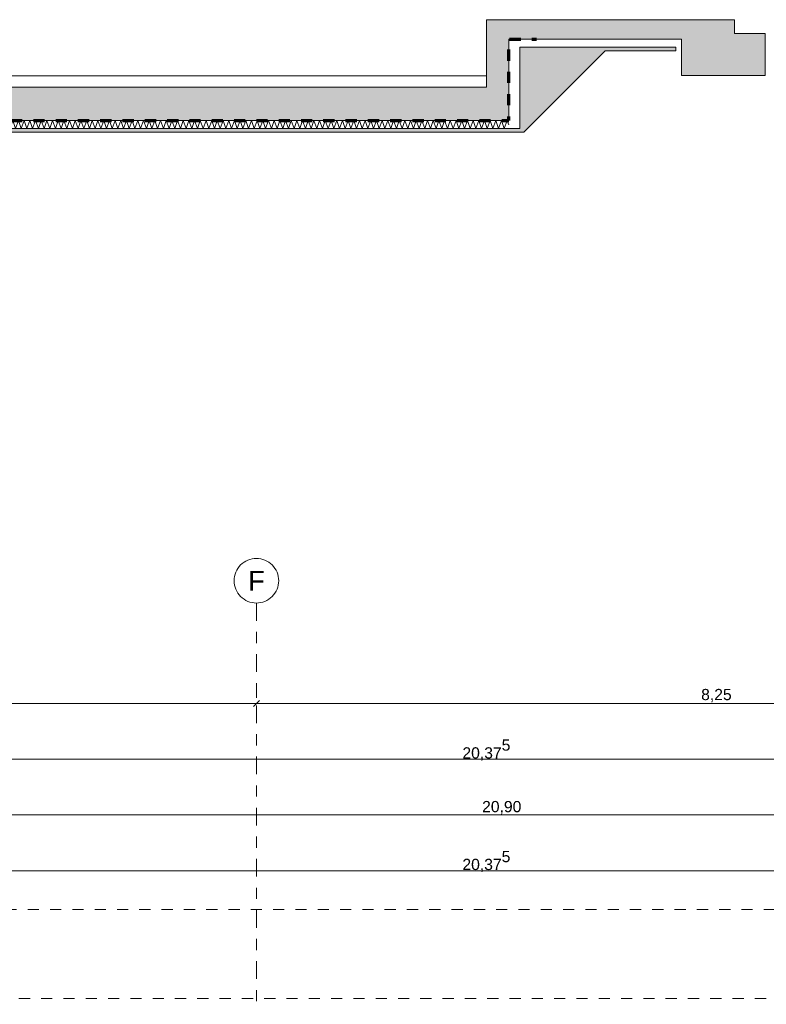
# Model space of a CAD drawing. Header units: metres. Extents: x -273 to 6, y -183 to 13.
# Tile 302 of 379: x -44 to -37, y 0 to 9. Entities that reach past the tile are written whole.
import ezdxf

# ---------------------------------------------------------------- set-up
doc = ezdxf.new("R2010")
doc.units = ezdxf.units.M
doc.header["$LTSCALE"] = 0.05
doc.header["$PDMODE"] = 1
doc.header["$PDSIZE"] = -2
for name, pattern in [('ISO-03 Gestrichelt mit Abstand-3', [1.524, 0.6096, -0.9144]), ('Linienart-34', [4.233, 2.116, -2.117]), ('Linienart-53', [5.291531, 3.175, -1.058062, 0.352704, -0.705764])]:
    doc.linetypes.add(name, pattern=pattern)
doc.layers.get('0').update_dxf_attribs({"lineweight": 25})
for name, color, linetype, lineweight, true_color in [('00 -Bauelemente -Dämmung innen', 7, 'Continuous', 9, 0xff7fe6), ('30 -35 Decken- 0 Decken', 7, 'Continuous', 35, 0x00ee00), ('70 -72 Beschriftung- 1 Beschriftung allgemein', 7, 'Continuous', 9, 0xff6633), ('70 -76 Bemaßung- 2 Allgemein', 7, 'Continuous', 5, 0x6666cc)]:
    doc.layers.add(name, color=color, linetype=linetype, lineweight=lineweight, true_color=true_color)
doc.layers.add('70 -71 Achsen- 1 Gebäudeachsen', color=7, linetype='Linienart-53', lineweight=18)
doc.layers.add('Keine', color=7, linetype='Continuous', lineweight=9)
doc.styles.add('Arial', font='arial.ttf')
doc.dimstyles.new('k+k_klein', dxfattribs={"dimtxt": 0.100689, "dimasz": 0.05302, "dimexe": 0.05, "dimexo": 0.15, "dimgap": 0.005, "dimtad": 1, "dimdec": 3, "dimtxsty": 'Arial', "dimblk": 'VW_SLASH-2', "dimblk1": 'VW_SLASH-2', "dimblk2": 'VW_SLASH-2', "dimcen": 0, "dimdle": 0.025, "dimadec": 3, "dimazin": 0, "dimtfac": 0.75, "dimtdec": 3, "dimtix": 1, "dimtmove": 0, "dimatfit": 0, "dimldrblk": 'VW_FILLEDARROW', "dimfxl": 0.1, "dimfxlon": 1, "dimfrac": 2, "dimtolj": 1, "dimarcsym": 0})

# ---------------------------------------------------------------- blocks, each defined once
blk = doc.blocks.new('_Achsen (3D)')
at = {"color": 255, "transparency": 33554687}
blk.add_wipeout([(-41.671, 4.2), (-41.6514, 4.199), (-41.632, 4.1961), (-41.6129, 4.1913), (-41.5945, 4.1847), (-41.5767, 4.1763), (-41.5599, 4.1663), (-41.5441, 4.1546), (-41.5296, 4.1414), (-41.5164, 4.1268), (-41.5047, 4.1111), (-41.4946, 4.0942), (-41.4862, 4.0765), (-41.4796, 4.058), (-41.4748, 4.039), (-41.472, 4.0196), (-41.471, 4), (-41.472, 3.9804), (-41.4748, 3.9609), (-41.4796, 3.9419), (-41.4862, 3.9234), (-41.4946, 3.9057), (-41.5047, 3.8888), (-41.5164, 3.8731), (-41.5296, 3.8585), (-41.5441, 3.8454), (-41.5599, 3.8337), (-41.5767, 3.8236), (-41.5945, 3.8152), (-41.6129, 3.8086), (-41.632, 3.8038), (-41.6514, 3.8009), (-41.671, 3.8), (-41.6906, 3.8009), (-41.71, 3.8038), (-41.7291, 3.8086), (-41.7475, 3.8152), (-41.7653, 3.8236), (-41.7821, 3.8337), (-41.7979, 3.8454), (-41.8124, 3.8585), (-41.8256, 3.8731), (-41.8373, 3.8888), (-41.8474, 3.9057), (-41.8558, 3.9234), (-41.8624, 3.9419), (-41.8672, 3.9609), (-41.87, 3.9804), (-41.871, 4), (-41.87, 4.0196), (-41.8672, 4.039), (-41.8624, 4.058), (-41.8558, 4.0765), (-41.8474, 4.0942), (-41.8373, 4.1111), (-41.8256, 4.1268), (-41.8124, 4.1414), (-41.7979, 4.1546), (-41.7821, 4.1663), (-41.7653, 4.1763), (-41.7475, 4.1847), (-41.7291, 4.1913), (-41.71, 4.1961), (-41.6906, 4.199)], dxfattribs=at).dxf.layer = 'Keine'
at = {"layer": '70 -71 Achsen- 1 Gebäudeachsen', "transparency": 33554687}
blk.add_line((-41.671, 3.8), (-41.671, -46.172), dxfattribs=at)
at = {"layer": 'Keine', "transparency": 33554687, "flags": 128}
blk.add_lwpolyline([(-41.671, 4.2), (-41.6514, 4.199), (-41.632, 4.1961), (-41.6129, 4.1913), (-41.5945, 4.1847), (-41.5767, 4.1763), (-41.5599, 4.1663), (-41.5441, 4.1546), (-41.5296, 4.1414), (-41.5164, 4.1268), (-41.5047, 4.1111), (-41.4946, 4.0942), (-41.4862, 4.0765), (-41.4796, 4.058), (-41.4748, 4.039), (-41.472, 4.0196), (-41.471, 4), (-41.472, 3.9804), (-41.4748, 3.9609), (-41.4796, 3.9419), (-41.4862, 3.9234), (-41.4946, 3.9057), (-41.5047, 3.8888), (-41.5164, 3.8731), (-41.5296, 3.8585), (-41.5441, 3.8454), (-41.5599, 3.8337), (-41.5767, 3.8236), (-41.5945, 3.8152), (-41.6129, 3.8086), (-41.632, 3.8038), (-41.6514, 3.8009), (-41.671, 3.8), (-41.6906, 3.8009), (-41.71, 3.8038), (-41.7291, 3.8086), (-41.7475, 3.8152), (-41.7653, 3.8236), (-41.7821, 3.8337), (-41.7979, 3.8454), (-41.8124, 3.8585), (-41.8256, 3.8731), (-41.8373, 3.8888), (-41.8474, 3.9057), (-41.8558, 3.9234), (-41.8624, 3.9419), (-41.8672, 3.9609), (-41.87, 3.9804), (-41.871, 4), (-41.87, 4.0196), (-41.8672, 4.039), (-41.8624, 4.058), (-41.8558, 4.0765), (-41.8474, 4.0942), (-41.8373, 4.1111), (-41.8256, 4.1268), (-41.8124, 4.1414), (-41.7979, 4.1546), (-41.7821, 4.1663), (-41.7653, 4.1763), (-41.7475, 4.1847), (-41.7291, 4.1913), (-41.71, 4.1961), (-41.6906, 4.199)], close=True, dxfattribs=at)
at = {"layer": 'Keine', "transparency": 33554687, "insert": (-41.671, 4), "char_height": 0.1762, "attachment_point": 5, "line_spacing_factor": 0.970891, "style": 'Arial'}
blk.add_mtext('F', dxfattribs=at)
blk = doc.blocks.new('Gruppe-2490')
at = {"layer": 'Keine', "color": 7, "linetype": 'ISO-03 Gestrichelt mit Abstand-3', "lineweight": 9, "flags": 128}
blk.add_lwpolyline([(-53.0011, 0.253), (-16.7111, 0.253), (-16.7111, 1.053), (-53.0011, 1.053)], close=True, dxfattribs=at)
blk.add_lwpolyline([(-53.0011, 0.253), (-16.7111, 0.253), (-16.7111, 1.053), (-53.0011, 1.053)], close=True, dxfattribs=at)
blk = doc.blocks.new('_FU_2D LP5 (2D)')
at = {"layer": '70 -72 Beschriftung- 1 Beschriftung allgemein', "color": 7}
blk.add_blockref('Gruppe-2490', (0, 0), dxfattribs=at)
blk = doc.blocks.new('VW_SLASH-2')
at = {"color": 0, "linetype": 'ByBlock', "lineweight": -2, "transparency": 16777216}
blk.add_line((0.47, 0), (-1, 0), dxfattribs=at)
at = {"color": 0, "lineweight": 5, "transparency": 16777216, "flags": 128}
blk.add_lwpolyline([(0.5, 0.5), (-0.5, -0.5)], dxfattribs=at)
blk = doc.blocks.new('*D2810')
at = {"layer": '70 -76 Bemaßung- 2 Allgemein', "color": 0, "lineweight": -2}
for p, q in [((-49.921, 3.05), (-49.921, 2.95)), ((-41.671, 3.05), (-41.671, 2.95)), ((-41.724, 2.9), (-49.868, 2.9))]:
    blk.add_line(p, q, dxfattribs=at)
at = {"layer": 'Defpoints', "color": 0}
for p in [(-49.921, 2.9), (-49.921, 2.9), (-41.671, 2.9)]:
    blk.add_point(p, dxfattribs=at)
at = {"layer": '70 -76 Bemaßung- 2 Allgemein', "color": 0, "lineweight": -2, "xscale": 0.05302001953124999, "yscale": 0.05302001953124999, "zscale": 0.05302001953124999, "rotation": 180}
blk.add_blockref('VW_SLASH-2', (-49.921, 2.9), dxfattribs=at)
at = {"layer": '70 -76 Bemaßung- 2 Allgemein', "color": 0, "lineweight": -2, "xscale": 0.05302001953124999, "yscale": 0.05302001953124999, "zscale": 0.05302001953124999}
blk.add_blockref('VW_SLASH-2', (-41.671, 2.9), dxfattribs=at)
at = {"layer": '70 -76 Bemaßung- 2 Allgemein', "color": 0, "insert": (-45.796, 2.9704), "char_height": 0.10069, "attachment_point": 5, "style": 'Arial'}
blk.add_mtext('\\A1;8,25', dxfattribs=at)
blk = doc.blocks.new('VW_FILLEDARROW')
at = {"linetype": 'Continuous', "lineweight": 0, "transparency": 16777216}
blk.add_hatch(color=0, dxfattribs=at).paths.add_polyline_path([(-2.83, 0.76), (0, 0), (-2.83, -0.76)])
at = {"color": 0, "lineweight": 5, "transparency": 16777216, "flags": 128}
blk.add_lwpolyline([(-2.83, 0.76), (0, 0), (-2.83, -0.76)], close=True, dxfattribs=at)
blk = doc.blocks.new('*D2811')
at = {"layer": '70 -76 Bemaßung- 2 Allgemein', "color": 0, "lineweight": -2}
for p, q in [((-41.671, 3.05), (-41.671, 2.95)), ((-33.421, 3.05), (-33.421, 2.95)), ((-33.474, 2.9), (-41.618, 2.9))]:
    blk.add_line(p, q, dxfattribs=at)
at = {"layer": 'Defpoints', "color": 0}
for p in [(-41.671, 2.9), (-41.671, 2.9), (-33.421, 2.9)]:
    blk.add_point(p, dxfattribs=at)
at = {"layer": '70 -76 Bemaßung- 2 Allgemein', "color": 0, "lineweight": -2, "xscale": 0.05302001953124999, "yscale": 0.05302001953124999, "zscale": 0.05302001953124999, "rotation": 180}
blk.add_blockref('VW_SLASH-2', (-41.671, 2.9), dxfattribs=at)
at = {"layer": '70 -76 Bemaßung- 2 Allgemein', "color": 0, "lineweight": -2, "xscale": 0.05302001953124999, "yscale": 0.05302001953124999, "zscale": 0.05302001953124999}
blk.add_blockref('VW_SLASH-2', (-33.421, 2.9), dxfattribs=at)
at = {"layer": '70 -76 Bemaßung- 2 Allgemein', "color": 0, "insert": (-37.546, 2.9704), "char_height": 0.10069, "attachment_point": 5, "style": 'Arial'}
blk.add_mtext('\\A1;8,25', dxfattribs=at)
blk = doc.blocks.new('*D2857')
at = {"layer": '70 -76 Bemaßung- 2 Allgemein', "color": 0, "lineweight": -2}
for p, q in [((-49.796, 2.3), (-49.796, 2.45)), ((-29.474, 2.4), (-49.743, 2.4)), ((-29.421, 2.3), (-29.421, 2.45))]:
    blk.add_line(p, q, dxfattribs=at)
at = {"layer": 'Defpoints', "color": 0}
for p in [(-49.796, 2.4), (-49.796, -0.647), (-29.421, -0.647)]:
    blk.add_point(p, dxfattribs=at)
at = {"layer": '70 -76 Bemaßung- 2 Allgemein', "color": 0, "lineweight": -2, "xscale": 0.05302001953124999, "yscale": 0.05302001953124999, "zscale": 0.05302001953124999, "rotation": 180}
blk.add_blockref('VW_SLASH-2', (-49.796, 2.4), dxfattribs=at)
at = {"layer": '70 -76 Bemaßung- 2 Allgemein', "color": 0, "lineweight": -2, "xscale": 0.05302001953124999, "yscale": 0.05302001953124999, "zscale": 0.05302001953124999}
blk.add_blockref('VW_SLASH-2', (-29.421, 2.4), dxfattribs=at)
at = {"layer": '70 -76 Bemaßung- 2 Allgemein', "color": 0, "insert": (-39.6085, 2.4822), "char_height": 0.100689, "attachment_point": 5, "style": 'Arial'}
blk.add_mtext('\\A1;20,37\\S5^ ;', dxfattribs=at)
blk = doc.blocks.new('*D3021')
at = {"layer": '70 -76 Bemaßung- 2 Allgemein', "color": 0, "lineweight": -2}
for p, q in [((-49.921, 1.8), (-49.921, 1.95)), ((-29.021, 1.8), (-29.021, 1.95)), ((-29.074, 1.9), (-49.868, 1.9))]:
    blk.add_line(p, q, dxfattribs=at)
at = {"layer": 'Defpoints', "color": 0}
for p in [(-49.921, 1.9), (-49.921, 0.15), (-29.021, -0.247)]:
    blk.add_point(p, dxfattribs=at)
at = {"layer": '70 -76 Bemaßung- 2 Allgemein', "color": 0, "lineweight": -2, "xscale": 0.05302001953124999, "yscale": 0.05302001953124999, "zscale": 0.05302001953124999, "rotation": 180}
blk.add_blockref('VW_SLASH-2', (-49.921, 1.9), dxfattribs=at)
at = {"layer": '70 -76 Bemaßung- 2 Allgemein', "color": 0, "lineweight": -2, "xscale": 0.05302001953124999, "yscale": 0.05302001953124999, "zscale": 0.05302001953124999}
blk.add_blockref('VW_SLASH-2', (-29.021, 1.9), dxfattribs=at)
at = {"layer": '70 -76 Bemaßung- 2 Allgemein', "color": 0, "insert": (-39.471, 1.9654), "char_height": 0.10069, "attachment_point": 5, "style": 'Arial'}
blk.add_mtext('\\A1;20,90', dxfattribs=at)
blk = doc.blocks.new('*D3301')
at = {"layer": '70 -76 Bemaßung- 2 Allgemein', "color": 0, "lineweight": -2}
for p, q in [((-49.796, 1.3), (-49.796, 1.45)), ((-29.421, 1.3), (-29.421, 1.45)), ((-29.474, 1.4), (-49.743, 1.4))]:
    blk.add_line(p, q, dxfattribs=at)
at = {"layer": 'Defpoints', "color": 0}
for p in [(-49.796, 1.4), (-49.796, -0.647), (-29.421, -0.647)]:
    blk.add_point(p, dxfattribs=at)
at = {"layer": '70 -76 Bemaßung- 2 Allgemein', "color": 0, "lineweight": -2, "xscale": 0.05302001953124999, "yscale": 0.05302001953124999, "zscale": 0.05302001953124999, "rotation": 180}
blk.add_blockref('VW_SLASH-2', (-49.796, 1.4), dxfattribs=at)
at = {"layer": '70 -76 Bemaßung- 2 Allgemein', "color": 0, "lineweight": -2, "xscale": 0.05302001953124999, "yscale": 0.05302001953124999, "zscale": 0.05302001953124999}
blk.add_blockref('VW_SLASH-2', (-29.421, 1.4), dxfattribs=at)
at = {"layer": '70 -76 Bemaßung- 2 Allgemein', "color": 0, "insert": (-39.6085, 1.4822), "char_height": 0.100689, "attachment_point": 5, "style": 'Arial'}
blk.add_mtext('\\A1;20,37\\S5^ ;', dxfattribs=at)
blk = doc.blocks.new('Gruppe-3536')
at = {"color": 255, "linetype": 'Continuous', "lineweight": 5}
blk.add_wipeout([(-47.546, 11.588), (-29.021, 11.588), (-29.021, 11.728), (-47.546, 11.728)], dxfattribs=at).dxf.layer = '00 -Bauelemente -Dämmung innen'
blk = doc.blocks.new('Gruppe-3537')
at = {"layer": '00 -Bauelemente -Dämmung innen', "color": 7, "transparency": 33554687, "flags": 128}
blk.add_lwpolyline([(-47.546, 11.588), (-47.495, 11.728), (-47.444, 11.588), (-47.393, 11.728), (-47.342, 11.588), (-47.291, 11.728), (-47.24, 11.588), (-47.189, 11.728), (-47.138, 11.588), (-47.087, 11.728), (-47.036, 11.588), (-46.985, 11.728), (-46.935, 11.588), (-46.884, 11.728), (-46.833, 11.588), (-46.782, 11.728), (-46.731, 11.588), (-46.68, 11.728), (-46.629, 11.588), (-46.578, 11.728), (-46.527, 11.588), (-46.476, 11.728), (-46.425, 11.588), (-46.374, 11.728), (-46.323, 11.588), (-46.272, 11.728), (-46.221, 11.588), (-46.17, 11.728), (-46.119, 11.588), (-46.068, 11.728), (-46.017, 11.588), (-45.966, 11.728), (-45.915, 11.588), (-45.864, 11.728), (-45.814, 11.588), (-45.763, 11.728), (-45.712, 11.588), (-45.661, 11.728), (-45.61, 11.588), (-45.559, 11.728), (-45.508, 11.588), (-45.457, 11.728), (-45.406, 11.588), (-45.355, 11.728), (-45.304, 11.588), (-45.253, 11.728), (-45.202, 11.588), (-45.151, 11.728), (-45.1, 11.588), (-45.049, 11.728), (-44.998, 11.588), (-44.947, 11.728), (-44.896, 11.588), (-44.845, 11.728), (-44.794, 11.588), (-44.743, 11.728), (-44.692, 11.588), (-44.642, 11.728), (-44.591, 11.588), (-44.54, 11.728), (-44.489, 11.588), (-44.438, 11.728), (-44.387, 11.588), (-44.336, 11.728), (-44.285, 11.588), (-44.234, 11.728), (-44.183, 11.588), (-44.132, 11.728), (-44.081, 11.588), (-44.03, 11.728), (-43.979, 11.588), (-43.928, 11.728), (-43.877, 11.588), (-43.826, 11.728), (-43.775, 11.588), (-43.724, 11.728), (-43.673, 11.588), (-43.622, 11.728), (-43.571, 11.588), (-43.52, 11.728), (-43.47, 11.588), (-43.419, 11.728), (-43.368, 11.588), (-43.317, 11.728), (-43.266, 11.588), (-43.215, 11.728), (-43.164, 11.588), (-43.113, 11.728), (-43.062, 11.588), (-43.011, 11.728), (-42.96, 11.588), (-42.909, 11.728), (-42.858, 11.588), (-42.807, 11.728), (-42.756, 11.588), (-42.705, 11.728), (-42.654, 11.588), (-42.603, 11.728), (-42.552, 11.588), (-42.501, 11.728), (-42.45, 11.588), (-42.399, 11.728), (-42.349, 11.588), (-42.298, 11.728), (-42.247, 11.588), (-42.196, 11.728), (-42.145, 11.588), (-42.094, 11.728), (-42.043, 11.588), (-41.992, 11.728), (-41.941, 11.588), (-41.89, 11.728), (-41.839, 11.588), (-41.788, 11.728), (-41.737, 11.588), (-41.686, 11.728), (-41.635, 11.588), (-41.584, 11.728), (-41.533, 11.588), (-41.482, 11.728), (-41.431, 11.588), (-41.38, 11.728), (-41.329, 11.588), (-41.278, 11.728), (-41.227, 11.588), (-41.177, 11.728), (-41.126, 11.588), (-41.075, 11.728), (-41.024, 11.588), (-40.973, 11.728), (-40.922, 11.588), (-40.871, 11.728), (-40.82, 11.588), (-40.769, 11.728), (-40.718, 11.588), (-40.667, 11.728), (-40.616, 11.588), (-40.565, 11.728), (-40.514, 11.588), (-40.463, 11.728), (-40.412, 11.588), (-40.361, 11.728), (-40.31, 11.588), (-40.259, 11.728), (-40.208, 11.588), (-40.157, 11.728), (-40.106, 11.588), (-40.055, 11.728), (-40.005, 11.588), (-39.954, 11.728), (-39.903, 11.588), (-39.852, 11.728), (-39.801, 11.588), (-39.75, 11.728), (-39.699, 11.588), (-39.648, 11.728), (-39.597, 11.588), (-39.546, 11.728), (-39.495, 11.588), (-39.444, 11.728), (-39.393, 11.588), (-39.342, 11.728), (-39.291, 11.588), (-39.24, 11.728), (-39.189, 11.588), (-39.138, 11.728), (-39.087, 11.588), (-39.036, 11.728), (-38.985, 11.588), (-38.934, 11.728), (-38.884, 11.588), (-38.833, 11.728), (-38.782, 11.588), (-38.731, 11.728), (-38.68, 11.588), (-38.629, 11.728), (-38.578, 11.588), (-38.527, 11.728), (-38.476, 11.588), (-38.425, 11.728), (-38.374, 11.588), (-38.323, 11.728), (-38.272, 11.588), (-38.221, 11.728), (-38.17, 11.588), (-38.119, 11.728), (-38.068, 11.588), (-38.017, 11.728), (-37.966, 11.588), (-37.915, 11.728), (-37.864, 11.588), (-37.813, 11.728), (-37.762, 11.588), (-37.712, 11.728), (-37.661, 11.588), (-37.61, 11.728), (-37.559, 11.588), (-37.508, 11.728), (-37.457, 11.588), (-37.406, 11.728), (-37.355, 11.588), (-37.304, 11.728), (-37.253, 11.588), (-37.202, 11.728), (-37.151, 11.588), (-37.1, 11.728), (-37.049, 11.588), (-36.998, 11.728), (-36.947, 11.588), (-36.896, 11.728), (-36.845, 11.588), (-36.794, 11.728), (-36.743, 11.588), (-36.692, 11.728), (-36.641, 11.588), (-36.59, 11.728), (-36.54, 11.588), (-36.489, 11.728), (-36.438, 11.588), (-36.387, 11.728), (-36.336, 11.588), (-36.285, 11.728), (-36.234, 11.588), (-36.183, 11.728), (-36.132, 11.588), (-36.081, 11.728), (-36.03, 11.588), (-35.979, 11.728), (-35.928, 11.588), (-35.877, 11.728), (-35.826, 11.588), (-35.775, 11.728), (-35.724, 11.588), (-35.673, 11.728), (-35.622, 11.588), (-35.571, 11.728), (-35.52, 11.588), (-35.469, 11.728), (-35.419, 11.588), (-35.368, 11.728), (-35.317, 11.588), (-35.266, 11.728), (-35.215, 11.588), (-35.164, 11.728), (-35.113, 11.588), (-35.062, 11.728), (-35.011, 11.588), (-34.96, 11.728), (-34.909, 11.588), (-34.858, 11.728), (-34.807, 11.588), (-34.756, 11.728), (-34.705, 11.588), (-34.654, 11.728), (-34.603, 11.588), (-34.552, 11.728), (-34.501, 11.588), (-34.45, 11.728), (-34.399, 11.588), (-34.348, 11.728), (-34.297, 11.588), (-34.247, 11.728), (-34.196, 11.588), (-34.145, 11.728), (-34.094, 11.588), (-34.043, 11.728), (-33.992, 11.588), (-33.941, 11.728), (-33.89, 11.588), (-33.839, 11.728), (-33.788, 11.588), (-33.737, 11.728), (-33.686, 11.588), (-33.635, 11.728), (-33.584, 11.588), (-33.533, 11.728), (-33.482, 11.588), (-33.431, 11.728), (-33.38, 11.588), (-33.329, 11.728), (-33.278, 11.588), (-33.227, 11.728), (-33.176, 11.588), (-33.125, 11.728), (-33.075, 11.588), (-33.024, 11.728), (-32.973, 11.588), (-32.922, 11.728), (-32.871, 11.588), (-32.82, 11.728), (-32.769, 11.588), (-32.718, 11.728), (-32.667, 11.588), (-32.616, 11.728), (-32.565, 11.588), (-32.514, 11.728), (-32.463, 11.588), (-32.412, 11.728), (-32.361, 11.588), (-32.31, 11.728), (-32.259, 11.588), (-32.208, 11.728), (-32.157, 11.588), (-32.106, 11.728), (-32.055, 11.588), (-32.004, 11.728), (-31.954, 11.588), (-31.903, 11.728), (-31.852, 11.588), (-31.801, 11.728), (-31.75, 11.588), (-31.699, 11.728), (-31.648, 11.588), (-31.597, 11.728), (-31.546, 11.588), (-31.495, 11.728), (-31.444, 11.588), (-31.393, 11.728), (-31.342, 11.588), (-31.291, 11.728), (-31.24, 11.588), (-31.189, 11.728), (-31.138, 11.588), (-31.087, 11.728), (-31.036, 11.588), (-30.985, 11.728), (-30.934, 11.588), (-30.883, 11.728), (-30.832, 11.588), (-30.782, 11.728), (-30.731, 11.588), (-30.68, 11.728), (-30.629, 11.588), (-30.578, 11.728), (-30.527, 11.588), (-30.476, 11.728), (-30.425, 11.588), (-30.374, 11.728), (-30.323, 11.588), (-30.272, 11.728), (-30.221, 11.588), (-30.17, 11.728), (-30.119, 11.588), (-30.068, 11.728), (-30.017, 11.588), (-29.966, 11.728), (-29.915, 11.588), (-29.864, 11.728), (-29.813, 11.588), (-29.762, 11.728), (-29.711, 11.588), (-29.661, 11.728), (-29.61, 11.588), (-29.559, 11.728), (-29.508, 11.588), (-29.457, 11.728), (-29.406, 11.588), (-29.355, 11.728), (-29.304, 11.588), (-29.253, 11.728), (-29.202, 11.588), (-29.151, 11.728), (-29.1, 11.588), (-29.049, 11.728), (-29.021, 11.651)], dxfattribs=at)
blk = doc.blocks.new('Gruppe-3538')
at = {"layer": '00 -Bauelemente -Dämmung innen', "color": 7, "linetype": 'Continuous', "lineweight": 9, "transparency": 33554687}
blk.add_line((-29.021, 11.728), (-47.546, 11.728), dxfattribs=at)
blk = doc.blocks.new('Gruppe-3539')
at = {"layer": '00 -Bauelemente -Dämmung innen', "color": 7, "linetype": 'Continuous', "lineweight": 9, "transparency": 33554687}
blk.add_line((-47.546, 11.588), (-29.021, 11.588), dxfattribs=at)
blk = doc.blocks.new('Gruppe-3540')
at = {"layer": '00 -Bauelemente -Dämmung innen', "color": 7, "transparency": 33554687}
for name in ['Gruppe-3538', 'Gruppe-3539']:
    blk.add_blockref(name, (0, 0), dxfattribs=at)
blk = doc.blocks.new('Gruppe-3541')
at = {"layer": '00 -Bauelemente -Dämmung innen', "color": 7}
blk.add_blockref('Gruppe-3536', (0, 0), dxfattribs=at)
at = {"layer": '00 -Bauelemente -Dämmung innen', "color": 7, "transparency": 33554687}
for name in ['Gruppe-3537', 'Gruppe-3540']:
    blk.add_blockref(name, (0, 0), dxfattribs=at)
blk = doc.blocks.new('Gruppe-3542')
at = {"layer": '00 -Bauelemente -Dämmung innen', "color": 7, "transparency": 33554687}
blk.add_blockref('Gruppe-3541', (0, 0), dxfattribs=at)
at = {"layer": '00 -Bauelemente -Dämmung innen', "color": 0, "flags": 1}
for tag in ['IFC_UUID', 'instanceID', 'prm0_name', 'prm0_type', 'prm0_value', 'prm1_name', 'prm1_type', 'prm1_value', 'prm2_name', 'prm2_type', 'prm2_value', 'prm3_name', 'prm3_type', 'prm3_value', 'prm4_name', 'prm4_type', 'prm4_value', 'prm5_name', 'prm5_type', 'prm5_value', 'prm6_name', 'prm6_type', 'prm6_value']:
    blk.add_attdef(tag, (-47.546, 11.588), '', height=0.00018, dxfattribs=at)
blk = doc.blocks.new('_FU_2D LP11 (3D)')
at = {"layer": '00 -Bauelemente -Dämmung innen', "color": 7}
blk.add_blockref('Gruppe-3542', (0, 0), dxfattribs=at)
at = {"color": 255, "linetype": 'Continuous', "lineweight": 9}
blk.add_wipeout([(-50.39599996, 10.843), (-47.34599996, 10.843), (-47.34599996, 11.588), (-28.82099996, 11.588), (-28.82099996, 13.048), (-26.02099996, 13.048), (-26.02099996, 12.978), (-27.29099996, 12.978), (-28.75099996, 11.518), (-46.48857356, 11.518), (-47.26357356, 10.743), (-50.47842637, 10.743), (-52.71342637, 12.978), (-54.2, 12.978), (-54.2, 13.048), (-50.39599996, 13.048)], dxfattribs=at).dxf.layer = '30 -35 Decken- 0 Decken'
at = {"layer": '30 -35 Decken- 0 Decken', "linetype": 'Continuous', "lineweight": 9}
h = blk.add_hatch(dxfattribs=at)
h.set_pattern_fill('5_Beton unbewehrt', style=0, pattern_type=2)
h.set_pattern_definition([(-135, (0, 0), (0.03535534, -0.03535534), [0.08485281, -0.05656854])])
h.paths.add_polyline_path([(-50.39599996, 10.843), (-47.34599996, 10.843), (-47.34599996, 11.588), (-28.82099996, 11.588), (-28.82099996, 13.048), (-26.02099996, 13.048), (-26.02099996, 12.978), (-27.29099996, 12.978), (-28.75099996, 11.518), (-46.48857356, 11.518), (-47.26357356, 10.743), (-50.47842637, 10.743), (-52.71342637, 12.978), (-54.2, 12.978), (-54.2, 13.048), (-50.39599996, 13.048)])
at = {"layer": '30 -35 Decken- 0 Decken', "color": 7, "linetype": 'Continuous', "lineweight": 9, "flags": 128}
blk.add_lwpolyline([(-50.39599996, 10.843), (-47.34599996, 10.843), (-47.34599996, 11.588), (-28.82099996, 11.588), (-28.82099996, 13.048), (-26.02099996, 13.048), (-26.02099996, 12.978), (-27.29099996, 12.978), (-28.75099996, 11.518), (-46.48857356, 11.518), (-47.26357356, 10.743), (-50.47842637, 10.743), (-52.71342637, 12.978), (-54.2, 12.978), (-54.2, 13.048), (-50.39599996, 13.048)], close=True, dxfattribs=at)
at = {"color": 255, "linetype": 'Continuous', "lineweight": 9}
blk.add_wipeout([(-47.79599996, 12.533), (-29.42099996, 12.533), (-29.42099996, 12.328), (-47.79599996, 12.328)], dxfattribs=at).dxf.layer = '30 -35 Decken- 0 Decken'
at = {"layer": '30 -35 Decken- 0 Decken', "color": 7, "linetype": 'Continuous', "lineweight": 9, "flags": 128}
blk.add_lwpolyline([(-47.79599996, 12.533), (-29.42099996, 12.533), (-29.42099996, 12.328), (-47.79599996, 12.328)], close=True, dxfattribs=at)
at = {"color": 255, "linetype": 'Continuous', "lineweight": 9}
blk.add_wipeout([(-29.42099996, 12.328), (-47.79599996, 12.328), (-47.79599996, 11.728), (-29.02099996, 11.728), (-29.02099996, 13.188), (-25.92099996, 13.188), (-25.92099996, 12.538), (-24.42099996, 12.538), (-24.42099996, 13.288), (-24.97134839, 13.288), (-24.97134839, 13.538), (-29.42099996, 13.538)], dxfattribs=at).dxf.layer = '30 -35 Decken- 0 Decken'
at = {"layer": '30 -35 Decken- 0 Decken', "linetype": 'Continuous', "lineweight": 9}
h = blk.add_hatch(dxfattribs=at)
h.set_pattern_fill('Stahlbeton1  SRF', style=0, pattern_type=2)
h.set_pattern_definition([(45, (0, 0), (0.07071068, -0.07071068), []), (45, (0.03536, -0.03536), (0.07071068, -0.07071068), [0.075, -0.05])])
h.paths.add_polyline_path([(-29.42099996, 12.328), (-47.79599996, 12.328), (-47.79599996, 11.728), (-29.02099996, 11.728), (-29.02099996, 13.188), (-25.92099996, 13.188), (-25.92099996, 12.538), (-24.42099996, 12.538), (-24.42099996, 13.288), (-24.97134839, 13.288), (-24.97134839, 13.538), (-29.42099996, 13.538)])
at = {"layer": '30 -35 Decken- 0 Decken', "color": 7, "linetype": 'Continuous', "lineweight": 9, "flags": 128}
blk.add_lwpolyline([(-29.42099996, 12.328), (-47.79599996, 12.328), (-47.79599996, 11.728), (-29.02099996, 11.728), (-29.02099996, 13.188), (-25.92099996, 13.188), (-25.92099996, 12.538), (-24.42099996, 12.538), (-24.42099996, 13.288), (-24.97134839, 13.288), (-24.97134839, 13.538), (-29.42099996, 13.538)], close=True, dxfattribs=at)
at = {"layer": 'Keine', "linetype": 'Linienart-34', "lineweight": 70, "flags": 128}
blk.add_lwpolyline([(-47.54599873, 11.73267764), (-29.02099996, 11.728), (-29.02099996, 13.188), (-28.52099996, 13.188)], dxfattribs=at)
blk = doc.blocks.new('Gruppe-2779')
at = {"layer": '70 -76 Bemaßung- 2 Allgemein'}
for base, p1, p2, picture, middle in [((-49.92099996, 2.89995802), (-41.67099996, 2.89995802), (-49.92099996, 2.89995802), '*D2810', (-45.79599996, 2.97042156)), ((-41.67099996, 2.89995802), (-33.42099996, 2.89995802), (-41.67099996, 2.89995802), '*D2811', (-37.54599996, 2.97042156))]:
    dim = blk.add_linear_dim(base=base, p1=p1, p2=p2, text='8,25', dimstyle='k+k_klein', override={"dimtxt": 0.100689, "dimgap": 0.01, "dimdec": 8, "dimpost": '<>', "dimtxsty": 'Arial', "dimtmove": 2}, dxfattribs=at)
    dim.commit()
    dim.dimension.update_dxf_attribs({"geometry": picture, "text_midpoint": middle})
blk = doc.blocks.new('Gruppe-2783')
at = {"layer": '70 -76 Bemaßung- 2 Allgemein'}
dim = blk.add_linear_dim(base=(-49.79599996, 2.39995802), p1=(-29.42099996, -0.64704198), p2=(-49.79599996, -0.64704198), text='20,37\\S5^ ;', dimstyle='k+k_klein', override={"dimtxt": 0.100689, "dimgap": 0.005, "dimdec": 8, "dimpost": '<>', "dimtxsty": 'Arial', "dimtmove": 2}, dxfattribs=at)
dim.commit()
dim.dimension.update_dxf_attribs({"geometry": '*D2857', "text_midpoint": (-39.60849996, 2.48215265)})
blk = doc.blocks.new('Gruppe-2789')
at = {"layer": '70 -76 Bemaßung- 2 Allgemein'}
dim = blk.add_linear_dim(base=(-49.92099996, 1.89995802), p1=(-29.02099996, -0.24704198), p2=(-49.92099996, 0.14995802), text='20,90', dimstyle='k+k_klein', override={"dimtxt": 0.100689, "dimgap": 0.005, "dimdec": 8, "dimpost": '<>', "dimtxsty": 'Arial', "dimtmove": 2}, dxfattribs=at)
dim.commit()
dim.dimension.update_dxf_attribs({"geometry": '*D3021', "text_midpoint": (-39.47099996, 1.96542156)})
blk = doc.blocks.new('Gruppe-2794')
at = {"layer": '70 -76 Bemaßung- 2 Allgemein'}
dim = blk.add_linear_dim(base=(-49.79599996, 1.39995802), p1=(-29.42099996, -0.64704198), p2=(-49.79599996, -0.64704198), text='20,37\\S5^ ;', dimstyle='k+k_klein', override={"dimtxt": 0.100689, "dimgap": 0.005, "dimdec": 8, "dimpost": '<>', "dimtxsty": 'Arial', "dimtmove": 2}, dxfattribs=at)
dim.commit()
dim.dimension.update_dxf_attribs({"geometry": '*D3301', "text_midpoint": (-39.60849996, 1.48215265)})
blk = doc.blocks.new('_FU_2D Bemaßung_ Beschriftung (3D)')
at = {"layer": '70 -76 Bemaßung- 2 Allgemein'}
for name in ['Gruppe-2779', 'Gruppe-2783', 'Gruppe-2789', 'Gruppe-2794']:
    blk.add_blockref(name, (0, 0), dxfattribs=at)

msp = doc.modelspace()

# ---------------------------------------------------------------- block references
at = {"layer": 'Keine', "color": 1, "xscale": 0.5, "yscale": 0.5, "zscale": 0.5}
msp.add_blockref('_FU_2D LP11 (3D)', (-24.898, 2.2619), dxfattribs=at)
at = {"layer": 'Keine', "color": 1}
msp.add_blockref('_Achsen (3D)', (0, 0), dxfattribs=at)

# ---------------------------------------------------------------- next in the draw order: block references
msp.add_blockref('_FU_2D LP5 (2D)', (0, 0), dxfattribs=at)

# ---------------------------------------------------------------- next in the draw order: block references
msp.add_blockref('_FU_2D Bemaßung_ Beschriftung (3D)', (0, 0), dxfattribs=at)

doc.saveas('drawing.dxf')
